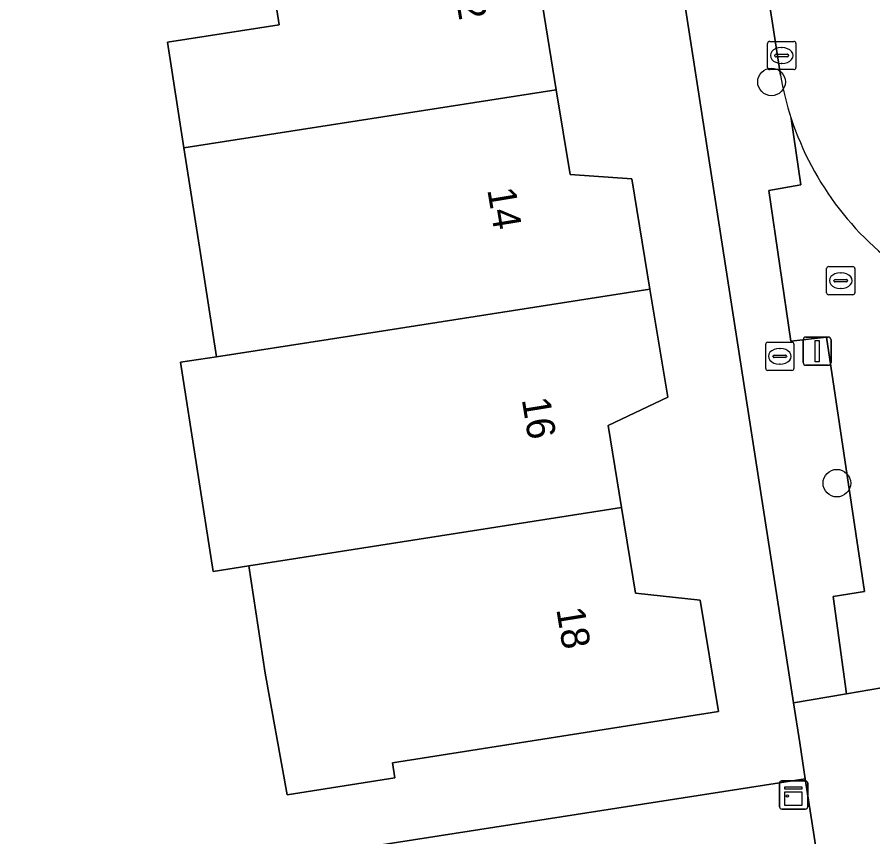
# Model space of a CAD drawing. Extents: x 160077 to 160948, y 386481 to 387498.
# Drawn here: x 160424.4 to 160454.67, y 387114.56 to 387143.58 of the extents above; entities that cross this region are included whole.
import ezdxf

# ---------------------------------------------------------------- set-up
doc = ezdxf.new("R2010")
doc.units = 0
for name, color, linetype in [('IMGEO_Boom', 7, 'Continuous'), ('IMGEO_Brandkraan', 7, 'Continuous'), ('IMGEO_Erf', 7, 'Continuous'), ('IMGEO_Groenvoorziening', 7, 'Continuous'), ('IMGEO_Kast', 7, 'Continuous'), ('IMGEO_Kolk', 7, 'Continuous'), ('IMGEO_Lichtmast', 7, 'Continuous'), ('IMGEO_Pand', 7, 'Continuous'), ('IMGEO_Pand_nummerreeks', 7, 'Continuous'), ('IMGEO_Rijbaan_lokaal_open', 7, 'Continuous'), ('IMGEO_Rioolput', 7, 'Continuous'), ('IMGEO_Voetpad_open', 7, 'Continuous')]:
    doc.layers.add(name, color=color, linetype=linetype)

msp = doc.modelspace()

# ---------------------------------------------------------------- linework, layer by layer
at = {"layer": 'IMGEO_Boom'}
for centre in [(160451.086, 387141.291), (160453.398, 387127.085)]:
    msp.add_circle(centre, 0.489, dxfattribs=at)
at = {"layer": 'IMGEO_Brandkraan'}
for p, q in [((160450.879, 387131.15), (160450.879, 387132.002)), ((160450.954, 387132.076), (160451.806, 387132.076)), ((160451.367, 387131.856), (160451.392, 387131.856)), ((160451.88, 387132.002), (160451.88, 387131.15)), ((160451.138, 387131.57), (160451.138, 387131.582)), ((160451.576, 387131.533), (160451.178, 387131.533)), ((160451.181, 387131.619), (160451.579, 387131.619)), ((160451.622, 387131.582), (160451.622, 387131.57)), ((160451.39, 387131.296), (160451.365, 387131.296)), ((160451.806, 387131.076), (160450.954, 387131.076))]:
    msp.add_line(p, q, dxfattribs=at)
for points in [[(160450.879, 387131.15), (160450.879, 387132.002)], [(160450.954, 387132.076), (160451.806, 387132.076)], [(160451.88, 387132.002), (160451.88, 387131.15)], [(160451.806, 387131.076), (160450.954, 387131.076)]]:
    msp.add_lwpolyline(points, dxfattribs=at)
for centre, radius, start, end in [((160450.956, 387132), 0.0765, 91.552, 178.448), ((160450.956, 387132), 0.0765, 91.552, 178.448), ((160451.804, 387132), 0.0765, 1.552, 88.448), ((160451.804, 387132), 0.0765, 1.552, 88.448), ((160451.178, 387131.579), 0.0403, 85.8775, 175.7526), ((160451.175, 387131.569), 0.0366, 178.938, 274.7102), ((160451.579, 387131.576), 0.043, 264.8664, 352.4533), ((160451.583, 387131.581), 0.0386, 1.7309, 96.639), ((160450.956, 387131.152), 0.0765, 181.552, 268.448), ((160450.956, 387131.152), 0.0765, 181.552, 268.448), ((160451.804, 387131.152), 0.0765, 271.552, 358.448), ((160451.804, 387131.152), 0.0765, 271.552, 358.448)]:
    msp.add_arc(centre, radius, start, end, dxfattribs=at)
for centre, major_axis, ratio, start_param, end_param in [((160451.366, 387131.576), (-0.387, 0.002), 0.722429, 4.712389, 7.853982), ((160451.391, 387131.576), (-0.39, 0.002), 0.717154, 1.570796, 4.712389)]:
    msp.add_ellipse(centre, major_axis=major_axis, ratio=ratio, start_param=start_param, end_param=end_param, dxfattribs=at)
at = {"layer": 'IMGEO_Erf'}
for points in [[(160389.598, 387150.682), (160389.931, 387148.86), (160390.592, 387146.738), (160392.013, 387143.711), (160406.951, 387119.747), (160406.038, 387125.066), (160409.218, 387125.612), (160410.167, 387120.084), (160407.072, 387119.553), (160412.74, 387110.46), (160432.671, 387113.564), (160452.281, 387116.619), (160452.082, 387117.899), (160451.862, 387119.314), (160440.112, 387194.954)], [(160442.979, 387144.007), (160443.472, 387141.013), (160443.966, 387138.009), (160446.142, 387137.858), (160446.784, 387133.953), (160447.413, 387130.132), (160445.304, 387129.125), (160445.782, 387126.219), (160446.279, 387123.196), (160448.561, 387122.938), (160449.208, 387119.002), (160437.679, 387117.185), (160437.762, 387116.659), (160433.946, 387116.058), (160433.178, 387120.359), (160432.592, 387124.157), (160431.33, 387123.96), (160430.182, 387131.367), (160431.445, 387131.563), (160430.88, 387135.215), (160430.301, 387138.954), (160429.721, 387142.701), (160433.668, 387143.313), (160433.102, 387146.97)]]:
    msp.add_lwpolyline(points, dxfattribs=at)
at = {"layer": 'IMGEO_Groenvoorziening'}
msp.add_lwpolyline([(160453.551, 387108.448), (160452.281, 387116.619), (160432.671, 387113.564), (160412.74, 387110.46), (160414.448, 387102.361)], close=True, dxfattribs=at)
at = {"layer": 'IMGEO_Kast'}
for p, q in [((160451.367, 387115.623), (160451.367, 387116.464)), ((160451.367, 387116.464), (160451.367, 387115.623)), ((160451.442, 387116.548), (160452.283, 387116.548)), ((160452.283, 387116.548), (160451.442, 387116.548)), ((160452.367, 387116.473), (160452.367, 387115.632)), ((160452.367, 387115.632), (160452.367, 387116.473)), ((160452.292, 387115.548), (160451.451, 387115.548)), ((160451.451, 387115.548), (160452.292, 387115.548))]:
    msp.add_line(p, q, dxfattribs=at)
for points in [[(160451.562, 387116.338), (160452.162, 387116.338), (160452.162, 387116.253), (160451.562, 387116.253), (160451.562, 387116.338)], [(160451.562, 387116.163), (160452.162, 387116.163), (160452.162, 387115.674), (160451.562, 387115.674), (160451.562, 387116.163)]]:
    msp.add_lwpolyline(points, dxfattribs=at)
msp.add_circle((160451.646, 387116.012), 0.0377, dxfattribs=at)
for centre, start, end in [((160451.445, 387116.47), 92.4484, 184.2845), ((160451.445, 387116.47), 92.4484, 184.2845), ((160452.289, 387116.47), 2.4484, 94.2845), ((160452.289, 387116.47), 2.4484, 94.2845), ((160451.445, 387115.626), 182.4484, 274.2845), ((160451.445, 387115.626), 182.4484, 274.2845), ((160452.289, 387115.626), 272.4484, 4.2845), ((160452.289, 387115.626), 272.4484, 4.2845)]:
    msp.add_arc(centre, 0.0779, start, end, dxfattribs=at)
at = {"layer": 'IMGEO_Kolk'}
for p, q in [((160451.021, 387142.725), (160451.873, 387142.725)), ((160450.946, 387141.799), (160450.946, 387142.651)), ((160451.434, 387142.505), (160451.459, 387142.505)), ((160451.947, 387142.651), (160451.947, 387141.799)), ((160451.205, 387142.219), (160451.205, 387142.231)), ((160451.643, 387142.182), (160451.245, 387142.182)), ((160451.248, 387142.268), (160451.646, 387142.268)), ((160451.689, 387142.231), (160451.689, 387142.219)), ((160451.457, 387141.945), (160451.432, 387141.945)), ((160451.873, 387141.725), (160451.021, 387141.725))]:
    msp.add_line(p, q, dxfattribs=at)
for points in [[(160451.021, 387142.725), (160451.873, 387142.725)], [(160450.946, 387141.799), (160450.946, 387142.651)], [(160451.947, 387142.651), (160451.947, 387141.799)], [(160451.873, 387141.725), (160451.021, 387141.725)]]:
    msp.add_lwpolyline(points, dxfattribs=at)
for centre, radius, start, end in [((160451.023, 387142.649), 0.0765, 91.552, 178.448), ((160451.023, 387142.649), 0.0765, 91.552, 178.448), ((160451.871, 387142.649), 0.0765, 1.552, 88.448), ((160451.871, 387142.649), 0.0765, 1.552, 88.448), ((160451.245, 387142.228), 0.0403, 85.8775, 175.7526), ((160451.242, 387142.218), 0.0366, 178.938, 274.7102), ((160451.646, 387142.225), 0.043, 264.8664, 352.4533), ((160451.65, 387142.23), 0.0386, 1.7309, 96.639), ((160451.023, 387141.801), 0.0765, 181.552, 268.448), ((160451.023, 387141.801), 0.0765, 181.552, 268.448), ((160451.871, 387141.801), 0.0765, 271.552, 358.448), ((160451.871, 387141.801), 0.0765, 271.552, 358.448)]:
    msp.add_arc(centre, radius, start, end, dxfattribs=at)
for centre, major_axis, ratio, start_param, end_param in [((160451.433, 387142.225), (-0.387, 0.002), 0.722429, 4.712389, 7.853982), ((160451.458, 387142.225), (-0.39, 0.002), 0.717154, 1.570796, 4.712389)]:
    msp.add_ellipse(centre, major_axis=major_axis, ratio=ratio, start_param=start_param, end_param=end_param, dxfattribs=at)
at = {"layer": 'IMGEO_Lichtmast'}
for p, q in [((160452.205, 387131.357), (160452.205, 387132.157)), ((160452.205, 387132.157), (160452.205, 387131.357)), ((160452.305, 387132.257), (160453.095, 387132.257)), ((160453.095, 387132.257), (160452.305, 387132.257)), ((160453.195, 387132.157), (160453.195, 387131.357)), ((160453.195, 387131.357), (160453.195, 387132.157)), ((160453.095, 387131.257), (160452.305, 387131.257)), ((160452.305, 387131.257), (160453.095, 387131.257))]:
    msp.add_line(p, q, dxfattribs=at)
msp.add_lwpolyline([(160452.625, 387132.132), (160452.775, 387132.132), (160452.775, 387131.382), (160452.625, 387131.382), (160452.625, 387132.132)], dxfattribs=at)
for centre, start, end in [((160452.305, 387132.157), 90, 180), ((160452.305, 387132.157), 90, 180), ((160453.095, 387132.157), 0, 90), ((160453.095, 387132.157), 360, 90), ((160452.305, 387131.357), 180, 270), ((160452.305, 387131.357), 180, 270), ((160453.095, 387131.357), 270, 0), ((160453.095, 387131.357), 270, 0)]:
    msp.add_arc(centre, 0.1, start, end, dxfattribs=at)
at = {"layer": 'IMGEO_Pand'}
for points in [[(160433.102, 387146.97), (160433.668, 387143.313), (160429.721, 387142.701), (160430.301, 387138.954), (160443.472, 387141.013), (160442.979, 387144.007), (160445.225, 387144.974), (160444.601, 387148.767)], [(160430.301, 387138.954), (160430.88, 387135.215), (160431.445, 387131.563), (160435.399, 387132.176), (160446.784, 387133.953), (160446.142, 387137.858), (160443.966, 387138.009), (160443.472, 387141.013)], [(160445.304, 387129.125), (160447.413, 387130.132), (160446.784, 387133.953), (160435.399, 387132.176), (160431.445, 387131.563), (160430.182, 387131.367), (160431.33, 387123.96), (160432.592, 387124.157), (160445.782, 387126.219)], [(160432.592, 387124.157), (160433.178, 387120.359), (160433.946, 387116.058), (160437.762, 387116.659), (160437.679, 387117.185), (160449.208, 387119.002), (160448.561, 387122.938), (160446.279, 387123.196), (160445.782, 387126.219)]]:
    msp.add_lwpolyline(points, close=True, dxfattribs=at)
at = {"layer": 'IMGEO_Rijbaan_lokaal_open'}
msp.add_lwpolyline([(160456.269, 387142.466), (160452.642, 387166.52), (160451.698, 387172.524), (160451.124, 387176.171), (160448.647, 387191.915), (160447.856, 387196.313), (160447.484, 387198.268), (160447.442, 387198.531), (160447.437, 387198.56), (160442.512, 387197.622), (160444.978, 387182.595), (160446.013, 387176.282), (160447.401, 387167.413), (160448.319, 387161.471), (160449.654, 387152.837), (160450.551, 387147.034), (160451.402, 387141.525)], dxfattribs=at)
for centre, radius, start, end in [((160461.862, 387143.319), 10.613, 189.7347, 198.2496), ((160461.962, 387143.341), 10.714, 198.1912, 237.0996)]:
    msp.add_arc(centre, radius, start, end, dxfattribs=at)
at = {"layer": 'IMGEO_Rioolput'}
for p, q in [((160453.036, 387133.829), (160453.036, 387134.681)), ((160453.111, 387134.755), (160453.963, 387134.755)), ((160453.524, 387134.535), (160453.549, 387134.535)), ((160454.037, 387134.681), (160454.037, 387133.829)), ((160453.295, 387134.249), (160453.295, 387134.261)), ((160453.338, 387134.298), (160453.736, 387134.298)), ((160453.779, 387134.261), (160453.779, 387134.249)), ((160453.733, 387134.212), (160453.335, 387134.212)), ((160453.547, 387133.975), (160453.522, 387133.975)), ((160453.963, 387133.755), (160453.111, 387133.755))]:
    msp.add_line(p, q, dxfattribs=at)
for points in [[(160453.036, 387133.829), (160453.036, 387134.681)], [(160453.111, 387134.755), (160453.963, 387134.755)], [(160454.037, 387134.681), (160454.037, 387133.829)], [(160453.963, 387133.755), (160453.111, 387133.755)]]:
    msp.add_lwpolyline(points, dxfattribs=at)
for centre, radius, start, end in [((160453.113, 387134.679), 0.0765, 91.552, 178.448), ((160453.113, 387134.679), 0.0765, 91.552, 178.448), ((160453.961, 387134.679), 0.0765, 1.552, 88.448), ((160453.961, 387134.679), 0.0765, 1.552, 88.448), ((160453.335, 387134.258), 0.0403, 85.8775, 175.7526), ((160453.332, 387134.248), 0.0366, 178.938, 274.7102), ((160453.736, 387134.255), 0.043, 264.8664, 352.4533), ((160453.74, 387134.26), 0.0386, 1.7309, 96.639), ((160453.113, 387133.831), 0.0765, 181.552, 268.448), ((160453.113, 387133.831), 0.0765, 181.552, 268.448), ((160453.961, 387133.831), 0.0765, 271.552, 358.448), ((160453.961, 387133.831), 0.0765, 271.552, 358.448)]:
    msp.add_arc(centre, radius, start, end, dxfattribs=at)
for centre, major_axis, ratio, start_param, end_param in [((160453.523, 387134.255), (-0.387, 0.002), 0.722429, 4.712389, 7.853982), ((160453.548, 387134.255), (-0.39, 0.002), 0.717154, 1.570796, 4.712389)]:
    msp.add_ellipse(centre, major_axis=major_axis, ratio=ratio, start_param=start_param, end_param=end_param, dxfattribs=at)
at = {"layer": 'IMGEO_Voetpad_open'}
for points in [[(160451.402, 387141.525), (160450.551, 387147.034), (160450.057, 387146.957), (160449.16, 387152.761), (160449.654, 387152.837), (160448.319, 387161.471), (160447.825, 387161.394), (160446.907, 387167.336), (160447.401, 387167.413), (160446.013, 387176.282), (160445.519, 387176.206), (160444.484, 387182.514), (160444.978, 387182.595), (160442.512, 387197.622)], [(160439.602, 387197.252), (160440.112, 387194.954), (160451.862, 387119.314), (160453.744, 387119.63), (160453.264, 387123.077), (160454.373, 387123.247), (160453.032, 387132.259), (160451.773, 387132.109), (160450.991, 387137.444), (160452.121, 387137.644), (160451.783, 387139.996)], [(160451.783, 387139.996), (160452.121, 387137.644), (160450.991, 387137.444), (160451.773, 387132.109), (160453.032, 387132.259), (160454.373, 387123.247), (160453.264, 387123.077), (160453.744, 387119.63), (160454.971, 387119.846), (160458.316, 387120.383), (160457.765, 387124.128), (160456.983, 387128.917), (160456.246, 387133.673)], [(160457.484, 387103.826), (160457.248, 387105.64), (160456.412, 387110.822), (160455.401, 387117.108), (160454.971, 387119.846), (160453.744, 387119.63), (160451.862, 387119.314), (160452.082, 387117.899), (160452.281, 387116.619), (160453.551, 387108.448), (160454.011, 387105.484), (160458.14, 387078.907)]]:
    msp.add_lwpolyline(points, dxfattribs=at)
for centre, radius, start, end in [((160461.862, 387143.319), 10.613, 189.7347, 198.2496), ((160461.962, 387143.341), 10.714, 198.1912, 237.0996)]:
    msp.add_arc(centre, radius, start, end, dxfattribs=at)

# ---------------------------------------------------------------- texts
at = {"layer": 'IMGEO_Pand_nummerreeks'}
for s, rotation, p in [('12', 279.337, (160439.807, 387144.903)), ('14', 279.337, (160441.029, 387137.477)), ('16', 279.339, (160442.248, 387130.052)), ('18', 279.337, (160443.47, 387122.625))]:
    msp.add_text(s, height=1, rotation=rotation, dxfattribs=at).set_placement(p)

doc.saveas('drawing.dxf')
